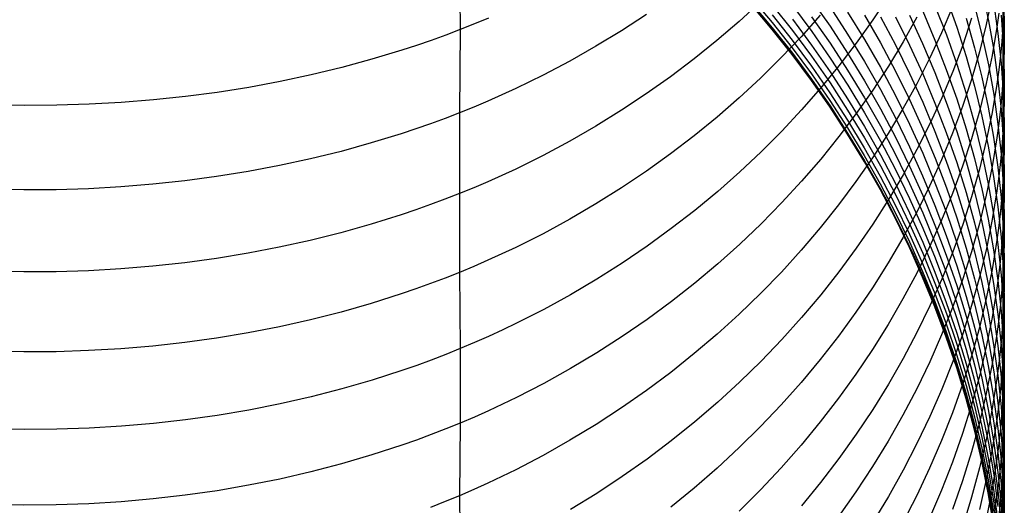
# Model space of a CAD drawing. Extents: x -383 to 1849, y -1185 to -529.
# Tile 301 of 656: x 250.37 to 265.31, y -1101.81 to -1094.43. Entities that reach past the tile are written whole.
import ezdxf

# ---------------------------------------------------------------- set-up
doc = ezdxf.new("R2010")
doc.units = 0
doc.layers.add('PREDEFINITO', color=7, linetype='CONTINUOUS')

msp = doc.modelspace()

# ---------------------------------------------------------------- linework, layer by layer
at = {"layer": 'PREDEFINITO'}
for p, q in [((257.042, -1093.301, 641.577), (257.053, -1094.586, 640.028)), ((265.286, -1093.689, 619.154), (265.286, -1094.546, 617.611)), ((261.471, -1094.102, 580.273), (261.787, -1094.477, 580.278)), ((262.385, -1094.134, 589.715), (262.665, -1094.535, 589.768)), ((263.55, -1094.081, 629.98), (263.313, -1094.439, 630.218)), ((264.43, -1094.107, 604.532), (264.587, -1094.55, 604.677)), ((264.971, -1094.004, 609.815), (265.067, -1094.45, 609.992)), ((265.124, -1094.086, 621.384), (265.036, -1094.507, 621.616)), ((265.292, -1094.03, 615.418), (265.307, -1094.471, 615.626)), ((261.61, -1094.164, 634.702), (261.285, -1094.462, 634.921)), ((261.472, -1094.185, 578.581), (261.788, -1094.559, 578.576)), ((261.788, -1094.582, 575.985), (261.472, -1094.208, 576.017)), ((261.788, -1094.213, 583.444), (262.093, -1094.597, 583.464)), ((262.094, -1094.222, 586.643), (262.386, -1094.615, 586.678)), ((262.665, -1094.246, 591.295), (262.932, -1094.654, 591.359)), ((264.257, -1094.223, 602.844), (264.43, -1094.663, 602.978)), ((264.524, -1094.242, 625.669), (264.358, -1094.636, 625.908)), ((264.858, -1094.221, 608.095), (264.97, -1094.668, 608.262)), ((265.148, -1094.201, 611.727), (265.213, -1094.647, 611.915)), ((257.484, -1094.411, 639.884), (257.27, -1094.5, 639.957)), ((259.878, -1094.357, 637.296), (259.501, -1094.603, 637.487)), ((261.552, -1094.296), (261.866, -1094.673)), ((261.866, -1094.673, 575.5), (261.552, -1094.296, 575.5)), ((261.552, -1094.296, 287.75), (261.866, -1094.673, 287.75)), ((261.787, -1094.361, 581.863), (262.091, -1094.747, 581.876)), ((262.093, -1094.429, 585.054), (262.385, -1094.823, 585.082)), ((262.514, -1094.367, 632.476), (262.225, -1094.693, 632.704)), ((262.385, -1094.391, 588.201), (262.665, -1094.792, 588.245)), ((262.932, -1094.319, 592.89), (263.187, -1094.734, 592.964)), ((263.188, -1094.366, 594.525), (263.43, -1094.787, 594.609)), ((263.428, -1094.391, 596.175), (263.656, -1094.817, 596.268)), ((263.656, -1094.391, 597.832), (263.87, -1094.822, 597.934)), ((263.984, -1094.397, 627.947), (263.775, -1094.772, 628.185)), ((263.869, -1094.364, 599.496), (264.069, -1094.799, 599.609)), ((264.071, -1094.308, 601.165), (264.257, -1094.747, 601.289)), ((264.813, -1094.414, 623.644), (264.678, -1094.821, 623.879)), ((264.728, -1094.412, 606.386), (264.856, -1094.86, 606.543)), ((265.224, -1094.335, 619.491), (265.195, -1094.549, 619.604)), ((265.26, -1094.368, 613.67), (265.292, -1094.812, 613.868)), ((265.297, -1094.328, 617.503), (265.286, -1094.546, 617.611)), ((257.27, -1094.5, 639.957), (257.053, -1094.586, 640.028)), ((261.285, -1094.462, 634.921), (260.949, -1094.751, 635.133)), ((261.787, -1094.477, 580.278), (262.091, -1094.863, 580.283)), ((261.788, -1094.559, 578.576), (262.093, -1094.944, 578.571)), ((262.092, -1094.965, 575.953), (261.788, -1094.582, 575.985)), ((262.665, -1094.535, 589.768), (262.932, -1094.944, 589.824)), ((263.313, -1094.439, 630.218), (263.062, -1094.79, 630.453)), ((264.587, -1094.55, 604.677), (264.73, -1094.996, 604.823)), ((265.036, -1094.507, 621.616), (264.932, -1094.925, 621.846)), ((265.067, -1094.45, 609.992), (265.148, -1094.899, 610.17)), ((265.195, -1094.549, 619.604), (265.124, -1094.977, 619.827)), ((265.286, -1094.546, 617.611), (265.269, -1094.764, 617.72)), ((265.286, -1094.546, 617.611), (265.286, -1095.353, 616.042)), ((265.307, -1094.471, 615.626), (265.308, -1094.692, 615.73)), ((256.835, -1094.669, 640.097), (256.614, -1094.749, 640.163)), ((257.053, -1094.586, 640.028), (256.835, -1094.669, 640.097)), ((257.053, -1094.586, 640.028), (257.042, -1095.848, 638.461)), ((259.501, -1094.603, 637.487), (259.113, -1094.839, 637.67)), ((261.866, -1094.673), (262.169, -1095.059)), ((262.169, -1095.059, 575.5), (261.866, -1094.673, 575.5)), ((261.866, -1094.673, 287.75), (262.169, -1095.059, 287.75)), ((262.225, -1094.693, 632.704), (261.923, -1095.011, 632.927)), ((262.093, -1094.597, 583.464), (262.385, -1094.991, 583.485)), ((262.386, -1094.615, 586.678), (262.666, -1095.018, 586.714)), ((262.932, -1094.654, 591.359), (263.186, -1095.071, 591.425)), ((263.187, -1094.734, 592.964), (263.428, -1095.156, 593.04)), ((264.358, -1094.636, 625.908), (264.176, -1095.026, 626.145)), ((264.43, -1094.663, 602.978), (264.587, -1095.109, 603.114)), ((264.97, -1094.668, 608.262), (265.067, -1095.118, 608.43)), ((265.213, -1094.647, 611.915), (265.261, -1095.095, 612.104)), ((265.308, -1094.692, 615.73), (265.305, -1094.912, 615.834)), ((256.392, -1094.825, 640.227), (256.168, -1094.899, 640.288)), ((256.614, -1094.749, 640.163), (256.392, -1094.825, 640.227)), ((259.113, -1094.839, 637.67), (258.717, -1095.064, 637.845)), ((260.949, -1094.751, 635.133), (260.602, -1095.031, 635.34)), ((262.091, -1094.747, 581.876), (262.383, -1095.142, 581.889)), ((262.091, -1094.863, 580.283), (262.383, -1095.258, 580.289)), ((262.385, -1094.823, 585.082), (262.665, -1095.226, 585.111)), ((262.665, -1094.792, 588.245), (262.932, -1095.202, 588.291)), ((263.062, -1094.79, 630.453), (262.798, -1095.135, 630.684)), ((263.43, -1094.787, 594.609), (263.658, -1095.215, 594.694)), ((263.775, -1094.772, 628.185), (263.551, -1095.141, 628.421)), ((263.656, -1094.817, 596.268), (263.87, -1095.25, 596.363)), ((263.87, -1094.822, 597.934), (264.071, -1095.258, 598.039)), ((264.069, -1094.799, 599.609), (264.256, -1095.239, 599.724)), ((264.257, -1094.747, 601.289), (264.429, -1095.19, 601.414)), ((264.678, -1094.821, 623.879), (264.527, -1095.224, 624.112)), ((264.856, -1094.86, 606.543), (264.968, -1095.31, 606.701)), ((265.269, -1094.764, 617.72), (265.249, -1094.981, 617.828)), ((265.292, -1094.812, 613.868), (265.307, -1095.257, 614.067)), ((256.168, -1094.899, 640.288), (255.715, -1095.036, 640.404)), ((260.602, -1095.031, 635.34), (260.245, -1095.301, 635.539)), ((261.923, -1095.011, 632.927), (261.61, -1095.321, 633.145)), ((262.385, -1095.358, 575.92), (262.092, -1094.965, 575.953)), ((262.093, -1094.944, 578.571), (262.385, -1095.339, 578.566)), ((262.385, -1094.991, 583.485), (262.665, -1095.395, 583.506)), ((262.666, -1095.018, 586.714), (262.933, -1095.429, 586.752)), ((262.932, -1094.944, 589.824), (263.186, -1095.361, 589.88)), ((264.176, -1095.026, 626.145), (263.98, -1095.411, 626.379)), ((264.73, -1094.996, 604.823), (264.857, -1095.446, 604.971)), ((264.932, -1094.925, 621.846), (264.812, -1095.341, 622.075)), ((265.124, -1094.977, 619.827), (265.036, -1095.402, 620.05)), ((265.148, -1094.899, 610.17), (265.213, -1095.349, 610.349)), ((265.249, -1094.981, 617.828), (265.224, -1095.198, 617.936)), ((265.305, -1094.912, 615.834), (265.298, -1095.133, 615.938)), ((255.256, -1095.161, 640.51), (254.791, -1095.274, 640.607)), ((255.715, -1095.036, 640.404), (255.256, -1095.161, 640.51)), ((258.717, -1095.064, 637.845), (258.311, -1095.278, 638.012)), ((262.169, -1095.059), (262.459, -1095.456)), ((262.459, -1095.456, 575.5), (262.169, -1095.059, 575.5)), ((262.169, -1095.059, 287.75), (262.459, -1095.456, 287.75)), ((262.383, -1095.142, 581.889), (262.663, -1095.546, 581.904)), ((262.798, -1095.135, 630.684), (262.522, -1095.473, 630.91)), ((263.186, -1095.071, 591.425), (263.428, -1095.495, 591.492)), ((263.551, -1095.141, 628.421), (263.314, -1095.503, 628.652)), ((263.428, -1095.156, 593.04), (263.656, -1095.585, 593.117)), ((264.587, -1095.109, 603.114), (264.73, -1095.558, 603.251)), ((265.067, -1095.118, 608.43), (265.148, -1095.57, 608.599)), ((265.261, -1095.095, 612.104), (265.293, -1095.544, 612.294)), ((265.298, -1095.133, 615.938), (265.286, -1095.353, 616.042)), ((254.791, -1095.274, 640.607), (254.32, -1095.374, 640.695)), ((258.311, -1095.278, 638.012), (257.896, -1095.48, 638.17)), ((260.245, -1095.301, 635.539), (259.877, -1095.561, 635.732)), ((261.61, -1095.321, 633.145), (261.286, -1095.623, 633.357)), ((262.383, -1095.258, 580.289), (262.663, -1095.662, 580.296)), ((262.665, -1095.226, 585.111), (262.932, -1095.638, 585.14)), ((262.932, -1095.202, 588.291), (263.187, -1095.621, 588.339)), ((263.658, -1095.215, 594.694), (263.872, -1095.649, 594.78)), ((263.87, -1095.25, 596.363), (264.071, -1095.689, 596.459)), ((264.071, -1095.258, 598.039), (264.257, -1095.701, 598.145)), ((264.256, -1095.239, 599.724), (264.428, -1095.685, 599.84)), ((264.527, -1095.224, 624.112), (264.361, -1095.623, 624.343)), ((264.429, -1095.19, 601.414), (264.587, -1095.638, 601.541)), ((264.968, -1095.31, 606.701), (265.065, -1095.764, 606.861)), ((265.224, -1095.198, 617.936), (265.195, -1095.414, 618.044)), ((265.307, -1095.257, 614.067), (265.308, -1095.48, 614.167)), ((253.846, -1095.463, 640.773), (253.367, -1095.538, 640.842)), ((254.32, -1095.374, 640.695), (253.846, -1095.463, 640.773)), ((257.896, -1095.48, 638.17), (257.686, -1095.577, 638.246)), ((262.522, -1095.473, 630.91), (262.233, -1095.804, 631.131)), ((262.385, -1095.339, 578.566), (262.665, -1095.743, 578.561)), ((262.665, -1095.761, 575.887), (262.385, -1095.358, 575.92)), ((262.459, -1095.456), (262.737, -1095.861)), ((262.737, -1095.861, 575.5), (262.459, -1095.456, 575.5)), ((262.459, -1095.456, 287.75), (262.737, -1095.861, 287.75)), ((262.665, -1095.395, 583.506), (262.932, -1095.807, 583.528)), ((262.933, -1095.429, 586.752), (263.188, -1095.848, 586.79)), ((263.186, -1095.361, 589.88), (263.428, -1095.786, 589.938)), ((263.98, -1095.411, 626.379), (263.77, -1095.791, 626.61)), ((264.812, -1095.341, 622.075), (264.676, -1095.752, 622.302)), ((264.857, -1095.446, 604.971), (264.97, -1095.9, 605.12)), ((265.036, -1095.402, 620.05), (264.932, -1095.825, 620.272)), ((265.195, -1095.414, 618.044), (265.124, -1095.846, 618.259)), ((265.213, -1095.349, 610.349), (265.261, -1095.8, 610.529)), ((265.286, -1095.353, 616.042), (265.27, -1095.572, 616.145)), ((265.286, -1095.353, 616.042), (265.286, -1096.147, 614.465)), ((265.308, -1095.48, 614.167), (265.305, -1095.702, 614.266)), ((252.884, -1095.602, 640.901), (252.399, -1095.653, 640.951)), ((253.367, -1095.538, 640.842), (252.884, -1095.602, 640.901)), ((257.686, -1095.577, 638.246), (257.474, -1095.671, 638.32)), ((259.877, -1095.561, 635.732), (259.499, -1095.811, 635.918)), ((261.286, -1095.623, 633.357), (260.95, -1095.916, 633.563)), ((262.663, -1095.546, 581.904), (262.93, -1095.959, 581.919)), ((263.314, -1095.503, 628.652), (263.063, -1095.86, 628.88)), ((263.187, -1095.621, 588.339), (263.428, -1096.047, 588.387)), ((263.428, -1095.495, 591.492), (263.656, -1095.926, 591.56)), ((263.656, -1095.585, 593.117), (263.87, -1096.021, 593.196)), ((264.361, -1095.623, 624.343), (264.18, -1096.017, 624.572)), ((264.73, -1095.558, 603.251), (264.857, -1096.011, 603.39)), ((265.148, -1095.57, 608.599), (265.213, -1096.023, 608.77)), ((265.27, -1095.572, 616.145), (265.249, -1095.792, 616.249)), ((265.293, -1095.544, 612.294), (265.308, -1095.993, 612.484)), ((250.439, -1095.737, 641.058), (249.947, -1095.728, 641.061)), ((250.931, -1095.734, 641.045), (250.439, -1095.737, 641.058)), ((251.422, -1095.72, 641.023), (250.931, -1095.734, 641.045)), ((251.911, -1095.692, 640.992), (251.422, -1095.72, 641.023)), ((252.399, -1095.653, 640.951), (251.911, -1095.692, 640.992)), ((257.259, -1095.761, 638.392), (257.042, -1095.848, 638.461)), ((257.474, -1095.671, 638.32), (257.259, -1095.761, 638.392)), ((262.663, -1095.662, 580.296), (262.93, -1096.076, 580.302)), ((262.665, -1095.743, 578.561), (262.932, -1096.156, 578.557)), ((262.932, -1096.172, 575.853), (262.665, -1095.761, 575.887)), ((262.932, -1095.638, 585.14), (263.187, -1096.059, 585.17)), ((263.872, -1095.649, 594.78), (264.072, -1096.09, 594.869)), ((264.071, -1095.689, 596.459), (264.257, -1096.134, 596.557)), ((264.257, -1095.701, 598.145), (264.429, -1096.149, 598.253)), ((264.428, -1095.685, 599.84), (264.586, -1096.135, 599.958)), ((264.676, -1095.752, 622.302), (264.524, -1096.16, 622.528)), ((264.587, -1095.638, 601.541), (264.73, -1096.09, 601.669)), ((265.065, -1095.764, 606.861), (265.146, -1096.219, 607.021)), ((265.305, -1095.702, 614.266), (265.297, -1095.925, 614.366)), ((257.042, -1095.848, 638.461), (256.824, -1095.933, 638.528)), ((257.042, -1095.848, 638.461), (257.041, -1097.075, 636.867)), ((259.499, -1095.811, 635.918), (259.112, -1096.051, 636.096)), ((260.95, -1095.916, 633.563), (260.603, -1096.199, 633.764)), ((262.233, -1095.804, 631.131), (261.932, -1096.126, 631.348)), ((262.737, -1095.861), (263.002, -1096.275)), ((263.002, -1096.275, 575.5), (262.737, -1095.861, 575.5)), ((262.737, -1095.861, 287.75), (263.002, -1096.275, 287.75)), ((263.063, -1095.86, 628.88), (262.799, -1096.209, 629.104)), ((262.932, -1095.807, 583.528), (263.187, -1096.227, 583.551)), ((263.188, -1095.848, 586.79), (263.429, -1096.275, 586.83)), ((263.428, -1095.786, 589.938), (263.656, -1096.218, 589.997)), ((263.77, -1095.791, 626.61), (263.546, -1096.165, 626.838)), ((263.656, -1095.926, 591.56), (263.87, -1096.364, 591.631)), ((264.932, -1095.825, 620.272), (264.812, -1096.244, 620.493)), ((264.97, -1095.9, 605.12), (265.066, -1096.356, 605.27)), ((265.124, -1095.846, 618.259), (265.036, -1096.275, 618.473)), ((265.249, -1095.792, 616.249), (265.224, -1096.011, 616.353)), ((265.261, -1095.8, 610.529), (265.293, -1096.253, 610.71)), ((265.297, -1095.925, 614.366), (265.286, -1096.147, 614.465)), ((256.603, -1096.014, 638.593), (256.381, -1096.092, 638.655)), ((256.824, -1095.933, 638.528), (256.603, -1096.014, 638.593)), ((259.112, -1096.051, 636.096), (258.715, -1096.279, 636.267)), ((262.93, -1095.959, 581.919), (263.185, -1096.38, 581.934)), ((262.93, -1096.076, 580.302), (263.185, -1096.497, 580.31)), ((263.187, -1096.059, 585.17), (263.428, -1096.487, 585.202)), ((263.428, -1096.047, 588.387), (263.656, -1096.48, 588.436)), ((263.87, -1096.021, 593.196), (264.071, -1096.463, 593.276)), ((264.18, -1096.017, 624.572), (263.984, -1096.406, 624.798)), ((264.857, -1096.011, 603.39), (264.97, -1096.467, 603.53)), ((265.224, -1096.011, 616.353), (265.195, -1096.23, 616.457)), ((265.213, -1096.023, 608.77), (265.261, -1096.478, 608.941)), ((265.308, -1095.993, 612.484), (265.309, -1096.217, 612.579)), ((256.157, -1096.166, 638.715), (255.704, -1096.306, 638.828)), ((256.381, -1096.092, 638.655), (256.157, -1096.166, 638.715)), ((260.603, -1096.199, 633.764), (260.246, -1096.473, 633.957)), ((261.932, -1096.126, 631.348), (261.619, -1096.44, 631.559)), ((262.799, -1096.209, 629.104), (262.523, -1096.552, 629.323)), ((262.932, -1096.156, 578.557), (263.187, -1096.577, 578.553)), ((263.186, -1096.592, 575.819), (262.932, -1096.172, 575.853)), ((263.187, -1096.227, 583.551), (263.428, -1096.655, 583.575)), ((263.546, -1096.165, 626.838), (263.308, -1096.533, 627.063)), ((263.656, -1096.218, 589.997), (263.87, -1096.657, 590.057)), ((264.072, -1096.09, 594.869), (264.259, -1096.536, 594.958)), ((264.257, -1096.134, 596.557), (264.429, -1096.583, 596.657)), ((264.524, -1096.16, 622.528), (264.358, -1096.564, 622.751)), ((264.429, -1096.149, 598.253), (264.587, -1096.601, 598.363)), ((264.586, -1096.135, 599.958), (264.728, -1096.59, 600.077)), ((264.73, -1096.09, 601.669), (264.857, -1096.545, 601.799)), ((265.146, -1096.219, 607.021), (265.211, -1096.676, 607.182)), ((265.286, -1096.147, 614.465), (265.269, -1096.368, 614.565)), ((265.286, -1096.147, 614.465), (265.286, -1096.89, 612.864)), ((265.309, -1096.217, 612.579), (265.306, -1096.442, 612.674)), ((255.704, -1096.306, 638.828), (255.245, -1096.434, 638.932)), ((258.715, -1096.279, 636.267), (258.31, -1096.496, 636.429)), ((263.002, -1096.275), (263.254, -1096.697)), ((263.254, -1096.697, 575.5), (263.002, -1096.275, 575.5)), ((263.002, -1096.275, 287.75), (263.254, -1096.697, 287.75)), ((263.429, -1096.275, 586.83), (263.657, -1096.709, 586.87)), ((263.87, -1096.364, 591.631), (264.07, -1096.808, 591.702)), ((264.812, -1096.244, 620.493), (264.676, -1096.661, 620.712)), ((265.036, -1096.275, 618.473), (264.933, -1096.702, 618.686)), ((265.066, -1096.356, 605.27), (265.147, -1096.814, 605.421)), ((265.195, -1096.23, 616.457), (265.124, -1096.666, 616.663)), ((265.269, -1096.368, 614.565), (265.249, -1096.59, 614.664)), ((265.293, -1096.253, 610.71), (265.308, -1096.705, 610.891)), ((255.245, -1096.434, 638.932), (254.78, -1096.548, 639.027)), ((258.31, -1096.496, 636.429), (257.895, -1096.702, 636.584)), ((260.246, -1096.473, 633.957), (259.878, -1096.737, 634.145)), ((261.619, -1096.44, 631.559), (261.295, -1096.746, 631.765)), ((263.185, -1096.38, 581.934), (263.426, -1096.809, 581.95)), ((263.185, -1096.497, 580.31), (263.426, -1096.927, 580.317)), ((263.428, -1096.487, 585.202), (263.656, -1096.923, 585.234)), ((263.656, -1096.48, 588.436), (263.87, -1096.92, 588.487)), ((263.984, -1096.406, 624.798), (263.774, -1096.79, 625.022)), ((264.071, -1096.463, 593.276), (264.257, -1096.911, 593.357)), ((264.97, -1096.467, 603.53), (265.066, -1096.926, 603.671)), ((265.261, -1096.478, 608.941), (265.293, -1096.934, 609.113)), ((265.306, -1096.442, 612.674), (265.298, -1096.666, 612.769)), ((254.31, -1096.65, 639.113), (253.836, -1096.74, 639.189)), ((254.78, -1096.548, 639.027), (254.31, -1096.65, 639.113)), ((262.523, -1096.552, 629.323), (262.234, -1096.886, 629.538)), ((263.308, -1096.533, 627.063), (263.057, -1096.894, 627.284)), ((263.428, -1097.019, 575.785), (263.186, -1096.592, 575.819)), ((263.187, -1096.577, 578.553), (263.428, -1097.005, 578.549)), ((263.428, -1096.655, 583.575), (263.656, -1097.091, 583.599)), ((263.87, -1096.657, 590.057), (264.071, -1097.102, 590.119)), ((264.358, -1096.564, 622.751), (264.176, -1096.963, 622.972)), ((264.259, -1096.536, 594.958), (264.431, -1096.988, 595.05)), ((264.429, -1096.583, 596.657), (264.587, -1097.038, 596.757)), ((264.676, -1096.661, 620.712), (264.524, -1097.073, 620.929)), ((264.587, -1096.601, 598.363), (264.73, -1097.058, 598.473)), ((264.728, -1096.59, 600.077), (264.856, -1097.048, 600.198)), ((264.857, -1096.545, 601.799), (264.97, -1097.004, 601.93)), ((265.124, -1096.666, 616.663), (265.036, -1097.099, 616.869)), ((265.211, -1096.676, 607.182), (265.259, -1097.134, 607.344)), ((265.249, -1096.59, 614.664), (265.224, -1096.811, 614.764)), ((265.298, -1096.666, 612.769), (265.286, -1096.89, 612.864)), ((253.357, -1096.817, 639.256), (252.875, -1096.882, 639.314)), ((253.836, -1096.74, 639.189), (253.357, -1096.817, 639.256)), ((257.685, -1096.8, 636.658), (257.472, -1096.895, 636.73)), ((257.895, -1096.702, 636.584), (257.685, -1096.8, 636.658)), ((259.878, -1096.737, 634.145), (259.5, -1096.99, 634.325)), ((261.295, -1096.746, 631.765), (260.96, -1097.042, 631.966)), ((263.254, -1096.697), (263.494, -1097.126)), ((263.494, -1097.126, 575.5), (263.254, -1096.697, 575.5)), ((263.254, -1096.697, 287.75), (263.494, -1097.126, 287.75)), ((263.426, -1096.809, 581.95), (263.654, -1097.246, 581.967)), ((263.774, -1096.79, 625.022), (263.551, -1097.167, 625.242)), ((263.657, -1096.709, 586.87), (263.872, -1097.15, 586.912)), ((264.07, -1096.808, 591.702), (264.257, -1097.258, 591.774)), ((264.933, -1096.702, 618.686), (264.813, -1097.125, 618.898)), ((265.147, -1096.814, 605.421), (265.212, -1097.274, 605.574)), ((265.224, -1096.811, 614.764), (265.195, -1097.031, 614.863)), ((265.308, -1096.705, 610.891), (265.309, -1096.931, 610.982)), ((251.903, -1096.974, 639.403), (251.413, -1097.001, 639.434)), ((252.39, -1096.934, 639.363), (251.903, -1096.974, 639.403)), ((252.875, -1096.882, 639.314), (252.39, -1096.934, 639.363)), ((257.472, -1096.895, 636.73), (257.258, -1096.987, 636.8)), ((262.234, -1096.886, 629.538), (261.933, -1097.213, 629.748)), ((263.057, -1096.894, 627.284), (262.793, -1097.248, 627.501)), ((263.426, -1096.927, 580.317), (263.654, -1097.363, 580.326)), ((263.656, -1096.923, 585.234), (263.87, -1097.365, 585.266)), ((263.87, -1096.92, 588.487), (264.071, -1097.366, 588.539)), ((264.176, -1096.963, 622.972), (263.98, -1097.357, 623.191)), ((264.257, -1096.911, 593.357), (264.43, -1097.364, 593.44)), ((265.066, -1096.926, 603.671), (265.147, -1097.387, 603.813)), ((265.286, -1096.89, 612.864), (265.27, -1097.113, 612.959)), ((265.286, -1096.89, 612.864), (265.286, -1098.301, 609.63)), ((265.293, -1096.934, 609.113), (265.308, -1097.39, 609.285)), ((265.309, -1096.931, 610.982), (265.306, -1097.158, 611.072)), ((250.431, -1097.019, 639.468), (249.94, -1097.01, 639.471)), ((250.923, -1097.017, 639.455), (250.431, -1097.019, 639.468)), ((251.413, -1097.001, 639.434), (250.923, -1097.017, 639.455)), ((257.041, -1097.075, 636.867), (256.822, -1097.161, 636.932)), ((257.258, -1096.987, 636.8), (257.041, -1097.075, 636.867)), ((257.041, -1097.075, 636.867), (257.042, -1098.271, 635.248)), ((259.5, -1096.99, 634.325), (259.113, -1097.233, 634.498)), ((260.96, -1097.042, 631.966), (260.613, -1097.33, 632.16)), ((263.428, -1097.005, 578.549), (263.656, -1097.442, 578.545)), ((263.656, -1097.454, 575.75), (263.428, -1097.019, 575.785)), ((263.656, -1097.091, 583.599), (263.87, -1097.533, 583.624)), ((264.071, -1097.102, 590.119), (264.257, -1097.553, 590.181)), ((264.524, -1097.073, 620.929), (264.358, -1097.481, 621.145)), ((264.431, -1096.988, 595.05), (264.588, -1097.444, 595.142)), ((264.587, -1097.038, 596.757), (264.73, -1097.497, 596.859)), ((264.73, -1097.058, 598.473), (264.857, -1097.518, 598.585)), ((264.856, -1097.048, 600.198), (264.969, -1097.509, 600.32)), ((265.036, -1097.099, 616.869), (264.932, -1097.53, 617.074)), ((264.97, -1097.004, 601.93), (265.066, -1097.466, 602.062)), ((265.195, -1097.031, 614.863), (265.124, -1097.471, 615.061)), ((265.27, -1097.113, 612.959), (265.249, -1097.337, 613.055)), ((256.602, -1097.243, 636.995), (256.38, -1097.322, 637.056)), ((256.822, -1097.161, 636.932), (256.602, -1097.243, 636.995)), ((259.113, -1097.233, 634.498), (258.716, -1097.464, 634.664)), ((261.933, -1097.213, 629.748), (261.621, -1097.532, 629.954)), ((262.793, -1097.248, 627.501), (262.516, -1097.596, 627.714)), ((263.551, -1097.167, 625.242), (263.313, -1097.539, 625.459)), ((263.494, -1097.126), (263.719, -1097.563)), ((263.719, -1097.563, 575.5), (263.494, -1097.126, 575.5)), ((263.494, -1097.126, 287.75), (263.719, -1097.563, 287.75)), ((263.654, -1097.246, 581.967), (263.868, -1097.689, 581.984)), ((263.872, -1097.15, 586.912), (264.072, -1097.598, 586.954)), ((264.257, -1097.258, 591.774), (264.429, -1097.713, 591.848)), ((264.813, -1097.125, 618.898), (264.677, -1097.545, 619.109)), ((265.259, -1097.134, 607.344), (265.291, -1097.593, 607.507)), ((265.306, -1097.158, 611.072), (265.298, -1097.384, 611.163)), ((256.156, -1097.398, 637.115), (255.703, -1097.54, 637.225)), ((256.38, -1097.322, 637.056), (256.156, -1097.398, 637.115)), ((260.613, -1097.33, 632.16), (260.256, -1097.607, 632.349)), ((263.654, -1097.363, 580.326), (263.868, -1097.807, 580.334)), ((263.98, -1097.357, 623.191), (263.77, -1097.746, 623.407)), ((263.87, -1097.365, 585.266), (264.071, -1097.813, 585.3)), ((264.071, -1097.366, 588.539), (264.257, -1097.818, 588.591)), ((264.43, -1097.364, 593.44), (264.587, -1097.822, 593.524)), ((265.147, -1097.387, 603.813), (265.212, -1097.85, 603.956)), ((265.212, -1097.274, 605.574), (265.26, -1097.735, 605.727)), ((265.249, -1097.337, 613.055), (265.224, -1097.56, 613.15)), ((265.298, -1097.384, 611.163), (265.286, -1097.609, 611.254)), ((265.308, -1097.39, 609.285), (265.309, -1097.618, 609.371)), ((255.703, -1097.54, 637.225), (255.244, -1097.669, 637.326)), ((258.716, -1097.464, 634.664), (258.311, -1097.684, 634.822)), ((261.621, -1097.532, 629.954), (261.296, -1097.841, 630.154)), ((263.313, -1097.539, 625.459), (263.063, -1097.904, 625.673)), ((263.656, -1097.442, 578.545), (263.87, -1097.885, 578.541)), ((263.87, -1097.896, 575.715), (263.656, -1097.454, 575.75)), ((263.719, -1097.563), (263.931, -1098.006)), ((263.931, -1098.006, 575.5), (263.719, -1097.563, 575.5)), ((263.719, -1097.563, 287.75), (263.931, -1098.006, 287.75)), ((263.87, -1097.533, 583.624), (264.071, -1097.982, 583.65)), ((264.358, -1097.481, 621.145), (264.176, -1097.884, 621.358)), ((264.257, -1097.553, 590.181), (264.429, -1098.009, 590.245)), ((264.677, -1097.545, 619.109), (264.526, -1097.961, 619.318)), ((264.588, -1097.444, 595.142), (264.731, -1097.904, 595.235)), ((264.73, -1097.497, 596.859), (264.857, -1097.959, 596.962)), ((264.932, -1097.53, 617.074), (264.812, -1097.958, 617.278)), ((264.857, -1097.518, 598.585), (264.97, -1097.982, 598.698)), ((264.969, -1097.509, 600.32), (265.065, -1097.973, 600.443)), ((265.124, -1097.471, 615.061), (265.037, -1097.908, 615.258)), ((265.066, -1097.466, 602.062), (265.147, -1097.93, 602.195)), ((265.224, -1097.56, 613.15), (265.195, -1097.783, 613.244)), ((255.244, -1097.669, 637.326), (254.779, -1097.786, 637.419)), ((258.311, -1097.684, 634.822), (257.896, -1097.892, 634.972)), ((260.256, -1097.607, 632.349), (259.889, -1097.874, 632.531)), ((262.516, -1097.596, 627.714), (262.227, -1097.935, 627.923)), ((263.868, -1097.689, 581.984), (264.069, -1098.138, 582.002)), ((264.072, -1097.598, 586.954), (264.259, -1098.051, 586.997)), ((264.429, -1097.713, 591.848), (264.586, -1098.173, 591.923)), ((265.286, -1097.609, 611.254), (265.27, -1097.835, 611.345)), ((265.291, -1097.593, 607.507), (265.306, -1098.053, 607.67)), ((265.309, -1097.618, 609.371), (265.306, -1097.846, 609.457)), ((254.779, -1097.786, 637.419), (254.309, -1097.89, 637.502)), ((261.296, -1097.841, 630.154), (260.961, -1098.142, 630.348)), ((263.77, -1097.746, 623.407), (263.546, -1098.128, 623.62)), ((263.868, -1097.807, 580.334), (264.069, -1098.257, 580.343)), ((264.071, -1097.813, 585.3), (264.257, -1098.268, 585.334)), ((264.257, -1097.818, 588.591), (264.43, -1098.276, 588.644)), ((264.587, -1097.822, 593.524), (264.73, -1098.284, 593.609)), ((265.195, -1097.783, 613.244), (265.124, -1098.226, 613.434)), ((265.212, -1097.85, 603.956), (265.261, -1098.314, 604.1)), ((265.27, -1097.835, 611.345), (265.249, -1098.06, 611.435)), ((265.26, -1097.735, 605.727), (265.292, -1098.197, 605.88)), ((265.306, -1097.846, 609.457), (265.298, -1098.074, 609.543)), ((253.834, -1097.981, 637.577), (253.356, -1098.059, 637.643)), ((254.309, -1097.89, 637.502), (253.834, -1097.981, 637.577)), ((257.686, -1097.992, 635.044), (257.473, -1098.088, 635.114)), ((257.896, -1097.892, 634.972), (257.686, -1097.992, 635.044)), ((259.889, -1097.874, 632.531), (259.512, -1098.131, 632.706)), ((262.227, -1097.935, 627.923), (261.926, -1098.267, 628.127)), ((263.063, -1097.904, 625.673), (262.799, -1098.262, 625.882)), ((263.87, -1097.885, 578.541), (264.071, -1098.334, 578.538)), ((264.07, -1098.344, 575.68), (263.87, -1097.896, 575.715)), ((263.931, -1098.006), (264.129, -1098.456)), ((264.129, -1098.456, 575.5), (263.931, -1098.006, 575.5)), ((263.931, -1098.006, 287.75), (264.129, -1098.456, 287.75)), ((264.176, -1097.884, 621.358), (263.98, -1098.283, 621.569)), ((264.071, -1097.982, 583.65), (264.257, -1098.436, 583.676)), ((264.526, -1097.961, 619.318), (264.36, -1098.373, 619.525)), ((264.429, -1098.009, 590.245), (264.587, -1098.47, 590.309)), ((264.812, -1097.958, 617.278), (264.676, -1098.383, 617.481)), ((264.731, -1097.904, 595.235), (264.859, -1098.369, 595.33)), ((264.857, -1097.959, 596.962), (264.969, -1098.425, 597.066)), ((265.037, -1097.908, 615.258), (264.933, -1098.343, 615.455)), ((264.97, -1097.982, 598.698), (265.066, -1098.448, 598.811)), ((265.065, -1097.973, 600.443), (265.146, -1098.439, 600.566)), ((265.147, -1097.93, 602.195), (265.212, -1098.395, 602.329)), ((252.874, -1098.125, 637.699), (252.389, -1098.178, 637.747)), ((253.356, -1098.059, 637.643), (252.874, -1098.125, 637.699)), ((257.473, -1098.088, 635.114), (257.259, -1098.181, 635.182)), ((259.512, -1098.131, 632.706), (259.125, -1098.377, 632.874)), ((260.961, -1098.142, 630.348), (260.614, -1098.433, 630.537)), ((263.546, -1098.128, 623.62), (263.308, -1098.505, 623.83)), ((264.069, -1098.138, 582.002), (264.255, -1098.594, 582.02)), ((264.259, -1098.051, 586.997), (264.431, -1098.51, 587.041)), ((265.249, -1098.06, 611.435), (265.224, -1098.285, 611.526)), ((265.298, -1098.074, 609.543), (265.286, -1098.301, 609.63)), ((265.306, -1098.053, 607.67), (265.308, -1098.282, 607.752)), ((250.431, -1098.265, 637.849), (249.939, -1098.256, 637.853)), ((250.922, -1098.262, 637.837), (250.431, -1098.265, 637.849)), ((251.412, -1098.247, 637.816), (250.922, -1098.262, 637.837)), ((251.902, -1098.219, 637.786), (251.412, -1098.247, 637.816)), ((252.389, -1098.178, 637.747), (251.902, -1098.219, 637.786)), ((257.042, -1098.271, 635.248), (256.824, -1098.358, 635.311)), ((257.259, -1098.181, 635.182), (257.042, -1098.271, 635.248)), ((257.042, -1098.271, 635.248), (257.054, -1099.429, 633.603)), ((261.926, -1098.267, 628.127), (261.613, -1098.589, 628.327)), ((262.799, -1098.262, 625.882), (262.523, -1098.613, 626.088)), ((263.98, -1098.283, 621.569), (263.77, -1098.675, 621.778)), ((264.069, -1098.257, 580.343), (264.255, -1098.712, 580.352)), ((264.257, -1098.268, 585.334), (264.429, -1098.728, 585.369)), ((264.43, -1098.276, 588.644), (264.587, -1098.738, 588.699)), ((264.586, -1098.173, 591.923), (264.729, -1098.637, 591.998)), ((264.73, -1098.284, 593.609), (264.857, -1098.75, 593.695)), ((265.124, -1098.226, 613.434), (265.036, -1098.668, 613.623)), ((265.224, -1098.285, 611.526), (265.195, -1098.51, 611.616)), ((265.261, -1098.314, 604.1), (265.292, -1098.779, 604.244)), ((265.286, -1098.301, 609.63), (265.27, -1098.529, 609.716)), ((265.286, -1098.301, 609.63), (265.286, -1098.97, 607.997)), ((265.292, -1098.197, 605.88), (265.307, -1098.66, 606.034)), ((265.308, -1098.282, 607.752), (265.305, -1098.512, 607.833)), ((256.603, -1098.441, 635.373), (256.381, -1098.521, 635.432)), ((256.824, -1098.358, 635.311), (256.603, -1098.441, 635.373)), ((259.125, -1098.377, 632.874), (258.728, -1098.611, 633.035)), ((260.614, -1098.433, 630.537), (260.257, -1098.714, 630.72)), ((264.257, -1098.797, 575.645), (264.07, -1098.344, 575.68)), ((264.071, -1098.334, 578.538), (264.257, -1098.789, 578.535)), ((264.129, -1098.456), (264.313, -1098.911)), ((264.313, -1098.911, 575.5), (264.129, -1098.456, 575.5)), ((264.129, -1098.456, 287.75), (264.313, -1098.911, 287.75)), ((264.36, -1098.373, 619.525), (264.179, -1098.78, 619.73)), ((264.257, -1098.436, 583.676), (264.43, -1098.896, 583.703)), ((264.676, -1098.383, 617.481), (264.524, -1098.803, 617.682)), ((264.933, -1098.343, 615.455), (264.813, -1098.775, 615.65)), ((264.859, -1098.369, 595.33), (264.971, -1098.836, 595.425)), ((264.969, -1098.425, 597.066), (265.066, -1098.893, 597.171)), ((265.066, -1098.448, 598.811), (265.147, -1098.917, 598.926)), ((265.146, -1098.439, 600.566), (265.211, -1098.908, 600.691)), ((265.212, -1098.395, 602.329), (265.26, -1098.862, 602.463)), ((256.157, -1098.598, 635.489), (255.704, -1098.742, 635.596)), ((256.381, -1098.521, 635.432), (256.157, -1098.598, 635.489)), ((258.728, -1098.611, 633.035), (258.323, -1098.834, 633.189)), ((261.613, -1098.589, 628.327), (261.288, -1098.904, 628.521)), ((262.523, -1098.613, 626.088), (262.234, -1098.956, 626.29)), ((263.308, -1098.505, 623.83), (263.057, -1098.875, 624.037)), ((264.255, -1098.594, 582.02), (264.427, -1099.054, 582.039)), ((264.431, -1098.51, 587.041), (264.588, -1098.973, 587.086)), ((264.587, -1098.47, 590.309), (264.73, -1098.936, 590.375)), ((265.195, -1098.51, 611.616), (265.123, -1098.957, 611.797)), ((265.27, -1098.529, 609.716), (265.249, -1098.756, 609.802)), ((265.305, -1098.512, 607.833), (265.297, -1098.741, 607.915)), ((255.704, -1098.742, 635.596), (255.245, -1098.874, 635.695)), ((260.257, -1098.714, 630.72), (259.89, -1098.985, 630.896)), ((263.77, -1098.675, 621.778), (263.546, -1099.062, 621.983)), ((264.255, -1098.712, 580.352), (264.427, -1099.173, 580.362)), ((264.429, -1098.728, 585.369), (264.587, -1099.192, 585.405)), ((264.587, -1098.738, 588.699), (264.73, -1099.205, 588.754)), ((264.729, -1098.637, 591.998), (264.857, -1099.105, 592.075)), ((264.857, -1098.75, 593.695), (264.97, -1099.219, 593.781)), ((265.036, -1098.668, 613.623), (264.932, -1099.107, 613.811)), ((265.249, -1098.756, 609.802), (265.224, -1098.982, 609.888)), ((265.297, -1098.741, 607.915), (265.286, -1098.97, 607.997)), ((265.307, -1098.66, 606.034), (265.308, -1098.891, 606.111)), ((255.245, -1098.874, 635.695), (254.78, -1098.992, 635.785)), ((258.323, -1098.834, 633.189), (257.908, -1099.045, 633.335)), ((261.288, -1098.904, 628.521), (260.952, -1099.208, 628.71)), ((263.057, -1098.875, 624.037), (262.793, -1099.238, 624.24)), ((264.179, -1098.78, 619.73), (263.983, -1099.182, 619.933)), ((264.257, -1098.789, 578.535), (264.429, -1099.25, 578.532)), ((264.429, -1099.257, 575.61), (264.257, -1098.797, 575.645)), ((264.313, -1098.911), (264.482, -1099.372)), ((264.482, -1099.372, 575.5), (264.313, -1098.911, 575.5)), ((264.313, -1098.911, 287.75), (264.482, -1099.372, 287.75)), ((264.524, -1098.803, 617.682), (264.358, -1099.219, 617.881)), ((264.43, -1098.896, 583.703), (264.587, -1099.361, 583.73)), ((264.813, -1098.775, 615.65), (264.677, -1099.202, 615.844)), ((264.971, -1098.836, 595.425), (265.067, -1099.306, 595.521)), ((265.066, -1098.893, 597.171), (265.147, -1099.364, 597.277)), ((265.211, -1098.908, 600.691), (265.26, -1099.377, 600.816)), ((265.26, -1098.862, 602.463), (265.292, -1099.33, 602.598)), ((265.292, -1098.779, 604.244), (265.307, -1099.245, 604.388)), ((265.308, -1098.891, 606.111), (265.305, -1099.122, 606.188)), ((254.78, -1098.992, 635.785), (254.31, -1099.097, 635.866)), ((257.908, -1099.045, 633.335), (257.698, -1099.146, 633.405)), ((259.89, -1098.985, 630.896), (259.512, -1099.245, 631.066)), ((262.234, -1098.956, 626.29), (261.933, -1099.291, 626.487)), ((263.546, -1099.062, 621.983), (263.308, -1099.443, 622.186)), ((264.427, -1099.054, 582.039), (264.585, -1099.52, 582.058)), ((264.588, -1098.973, 587.086), (264.731, -1099.441, 587.131)), ((264.73, -1098.936, 590.375), (264.857, -1099.405, 590.441)), ((265.123, -1098.957, 611.797), (265.035, -1099.402, 611.977)), ((265.147, -1098.917, 598.926), (265.212, -1099.388, 599.041)), ((265.224, -1098.982, 609.888), (265.195, -1099.209, 609.974)), ((265.286, -1098.97, 607.997), (265.269, -1099.199, 608.078)), ((265.286, -1098.97, 607.997), (265.286, -1099.584, 606.342)), ((253.836, -1099.19, 635.939), (253.357, -1099.269, 636.003)), ((254.31, -1099.097, 635.866), (253.836, -1099.19, 635.939)), ((257.698, -1099.146, 633.405), (257.485, -1099.243, 633.473)), ((260.952, -1099.208, 628.71), (260.605, -1099.504, 628.893)), ((263.983, -1099.182, 619.933), (263.773, -1099.578, 620.133)), ((264.427, -1099.173, 580.362), (264.585, -1099.639, 580.372)), ((264.677, -1099.202, 615.844), (264.526, -1099.626, 616.036)), ((264.587, -1099.192, 585.405), (264.729, -1099.661, 585.441)), ((264.73, -1099.205, 588.754), (264.857, -1099.675, 588.81)), ((264.932, -1099.107, 613.811), (264.812, -1099.543, 613.997)), ((264.857, -1099.105, 592.075), (264.969, -1099.576, 592.152)), ((265.195, -1099.209, 609.974), (265.124, -1099.66, 610.146)), ((265.269, -1099.199, 608.078), (265.249, -1099.428, 608.16)), ((265.305, -1099.122, 606.188), (265.298, -1099.353, 606.265)), ((252.875, -1099.336, 636.058), (252.39, -1099.39, 636.105)), ((253.357, -1099.269, 636.003), (252.875, -1099.336, 636.058)), ((257.271, -1099.338, 633.539), (257.054, -1099.429, 633.603)), ((257.485, -1099.243, 633.473), (257.271, -1099.338, 633.539)), ((259.512, -1099.245, 631.066), (259.125, -1099.494, 631.23)), ((261.933, -1099.291, 626.487), (261.62, -1099.617, 626.68)), ((262.793, -1099.238, 624.24), (262.516, -1099.593, 624.439)), ((264.358, -1099.219, 617.881), (264.177, -1099.631, 618.078)), ((264.429, -1099.25, 578.532), (264.587, -1099.716, 578.53)), ((264.587, -1099.721, 575.574), (264.429, -1099.257, 575.61)), ((264.587, -1099.361, 583.73), (264.73, -1099.83, 583.758)), ((264.97, -1099.219, 593.781), (265.066, -1099.692, 593.869)), ((265.067, -1099.306, 595.521), (265.148, -1099.779, 595.618)), ((265.147, -1099.364, 597.277), (265.212, -1099.837, 597.383)), ((265.298, -1099.353, 606.265), (265.286, -1099.584, 606.342)), ((265.292, -1099.33, 602.598), (265.307, -1099.798, 602.733)), ((265.307, -1099.245, 604.388), (265.308, -1099.478, 604.461)), ((250.432, -1099.48, 636.206), (249.94, -1099.47, 636.21)), ((250.923, -1099.476, 636.194), (250.432, -1099.48, 636.206)), ((251.413, -1099.46, 636.173), (250.923, -1099.476, 636.194)), ((251.903, -1099.432, 636.143), (251.413, -1099.46, 636.173)), ((252.39, -1099.39, 636.105), (251.903, -1099.432, 636.143)), ((257.054, -1099.429, 633.603), (256.836, -1099.517, 633.665)), ((257.054, -1099.429, 633.603), (257.053, -1100.56, 631.937)), ((259.125, -1099.494, 631.23), (258.728, -1099.732, 631.386)), ((260.605, -1099.504, 628.893), (260.248, -1099.789, 629.071)), ((263.308, -1099.443, 622.186), (263.057, -1099.817, 622.385)), ((264.482, -1099.372), (264.637, -1099.837)), ((264.637, -1099.837, 575.5), (264.482, -1099.372, 575.5)), ((264.482, -1099.372, 287.75), (264.637, -1099.837, 287.75)), ((264.731, -1099.441, 587.131), (264.858, -1099.912, 587.177)), ((264.857, -1099.405, 590.441), (264.97, -1099.877, 590.508)), ((265.035, -1099.402, 611.977), (264.931, -1099.845, 612.156)), ((265.212, -1099.388, 599.041), (265.26, -1099.86, 599.157)), ((265.249, -1099.428, 608.16), (265.224, -1099.656, 608.242)), ((265.26, -1099.377, 600.816), (265.292, -1099.847, 600.941)), ((265.308, -1099.478, 604.461), (265.305, -1099.71, 604.533)), ((256.615, -1099.602, 633.724), (256.393, -1099.683, 633.782)), ((256.836, -1099.517, 633.665), (256.615, -1099.602, 633.724)), ((261.62, -1099.617, 626.68), (261.296, -1099.935, 626.867)), ((262.516, -1099.593, 624.439), (262.227, -1099.941, 624.634)), ((263.773, -1099.578, 620.133), (263.55, -1099.968, 620.331)), ((264.177, -1099.631, 618.078), (263.981, -1100.037, 618.273)), ((264.526, -1099.626, 616.036), (264.36, -1100.046, 616.227)), ((264.585, -1099.52, 582.058), (264.728, -1099.99, 582.078)), ((264.585, -1099.639, 580.372), (264.728, -1100.109, 580.383)), ((264.812, -1099.543, 613.997), (264.676, -1099.975, 614.183)), ((264.729, -1099.661, 585.441), (264.857, -1100.134, 585.478)), ((264.969, -1099.576, 592.152), (265.066, -1100.05, 592.231)), ((265.124, -1099.66, 610.146), (265.036, -1100.108, 610.317)), ((265.224, -1099.656, 608.242), (265.195, -1099.884, 608.323)), ((265.286, -1099.584, 606.342), (265.269, -1099.814, 606.419)), ((265.286, -1099.584, 606.342), (265.286, -1100.734, 603.005)), ((256.169, -1099.761, 633.837), (255.716, -1099.907, 633.942)), ((256.393, -1099.683, 633.782), (256.169, -1099.761, 633.837)), ((258.728, -1099.732, 631.386), (258.323, -1099.957, 631.535)), ((260.248, -1099.789, 629.071), (259.88, -1100.063, 629.242)), ((264.587, -1099.716, 578.53), (264.729, -1100.186, 578.527)), ((264.729, -1100.189, 575.539), (264.587, -1099.721, 575.574)), ((264.857, -1099.675, 588.81), (264.97, -1100.149, 588.866)), ((265.066, -1099.692, 593.869), (265.147, -1100.166, 593.957)), ((265.148, -1099.779, 595.618), (265.213, -1100.254, 595.716)), ((265.305, -1099.71, 604.533), (265.298, -1099.943, 604.606)), ((265.307, -1099.798, 602.733), (265.308, -1100.032, 602.801)), ((255.716, -1099.907, 633.942), (255.257, -1100.04, 634.038)), ((258.323, -1099.957, 631.535), (257.908, -1100.171, 631.677)), ((261.296, -1099.935, 626.867), (260.96, -1100.243, 627.05)), ((262.227, -1099.941, 624.634), (261.925, -1100.28, 624.825)), ((263.057, -1099.817, 622.385), (262.793, -1100.183, 622.581)), ((264.637, -1099.837), (264.776, -1100.307)), ((264.776, -1100.307, 575.5), (264.637, -1099.837, 575.5)), ((264.637, -1099.837, 287.75), (264.776, -1100.307, 287.75)), ((264.73, -1099.83, 583.758), (264.857, -1100.303, 583.787)), ((264.931, -1099.845, 612.156), (264.811, -1100.284, 612.334)), ((264.858, -1099.912, 587.177), (264.97, -1100.387, 587.223)), ((264.97, -1099.877, 590.508), (265.066, -1100.353, 590.575)), ((265.195, -1099.884, 608.323), (265.124, -1100.338, 608.486)), ((265.212, -1099.837, 597.383), (265.26, -1100.311, 597.49)), ((265.269, -1099.814, 606.419), (265.249, -1100.045, 606.496)), ((265.26, -1099.86, 599.157), (265.292, -1100.332, 599.274)), ((265.298, -1099.943, 604.606), (265.286, -1100.175, 604.678)), ((265.292, -1099.847, 600.941), (265.307, -1100.318, 601.067)), ((255.257, -1100.04, 634.038), (254.791, -1100.16, 634.126)), ((259.88, -1100.063, 629.242), (259.502, -1100.327, 629.408)), ((263.55, -1099.968, 620.331), (263.312, -1100.352, 620.525)), ((263.981, -1100.037, 618.273), (263.77, -1100.438, 618.466)), ((264.36, -1100.046, 616.227), (264.179, -1100.461, 616.416)), ((264.676, -1099.975, 614.183), (264.524, -1100.403, 614.367)), ((264.728, -1099.99, 582.078), (264.855, -1100.463, 582.098)), ((264.728, -1100.109, 580.383), (264.855, -1100.583, 580.393)), ((265.036, -1100.108, 610.317), (264.932, -1100.554, 610.487)), ((265.066, -1100.05, 592.231), (265.146, -1100.527, 592.309)), ((265.249, -1100.045, 606.496), (265.224, -1100.274, 606.574)), ((265.308, -1100.032, 602.801), (265.305, -1100.266, 602.869)), ((254.791, -1100.16, 634.126), (254.321, -1100.267, 634.205)), ((257.908, -1100.171, 631.677), (257.697, -1100.273, 631.745)), ((260.96, -1100.243, 627.05), (260.614, -1100.541, 627.227)), ((262.793, -1100.183, 622.581), (262.516, -1100.543, 622.773)), ((264.729, -1100.186, 578.527), (264.857, -1100.659, 578.525)), ((264.857, -1100.662, 575.503), (264.729, -1100.189, 575.539)), ((264.857, -1100.134, 585.478), (264.969, -1100.61, 585.515)), ((264.97, -1100.149, 588.866), (265.066, -1100.626, 588.923)), ((265.147, -1100.166, 593.957), (265.212, -1100.642, 594.046)), ((265.213, -1100.254, 595.716), (265.261, -1100.73, 595.814)), ((265.286, -1100.175, 604.678), (265.27, -1100.407, 604.751)), ((253.846, -1100.361, 634.276), (253.368, -1100.442, 634.339)), ((254.321, -1100.267, 634.205), (253.846, -1100.361, 634.276)), ((257.485, -1100.372, 631.811), (257.27, -1100.468, 631.875)), ((257.697, -1100.273, 631.745), (257.485, -1100.372, 631.811)), ((259.502, -1100.327, 629.408), (259.115, -1100.58, 629.566)), ((261.925, -1100.28, 624.825), (261.612, -1100.61, 625.012)), ((263.312, -1100.352, 620.525), (263.062, -1100.729, 620.717)), ((264.524, -1100.403, 614.367), (264.358, -1100.826, 614.55)), ((264.811, -1100.284, 612.334), (264.675, -1100.72, 612.511)), ((264.776, -1100.307), (264.9, -1100.78)), ((264.9, -1100.78, 575.5), (264.776, -1100.307, 575.5)), ((264.776, -1100.307, 287.75), (264.9, -1100.78, 287.75)), ((264.857, -1100.303, 583.787), (264.97, -1100.779, 583.816)), ((264.97, -1100.387, 587.223), (265.067, -1100.865, 587.271)), ((265.124, -1100.338, 608.486), (265.037, -1100.789, 608.648)), ((265.066, -1100.353, 590.575), (265.147, -1100.83, 590.644)), ((265.224, -1100.274, 606.574), (265.195, -1100.504, 606.65)), ((265.27, -1100.407, 604.751), (265.249, -1100.639, 604.823)), ((265.26, -1100.311, 597.49), (265.292, -1100.785, 597.598)), ((265.292, -1100.332, 599.274), (265.307, -1100.806, 599.391)), ((265.305, -1100.266, 602.869), (265.298, -1100.5, 602.937)), ((265.307, -1100.318, 601.067), (265.308, -1100.554, 601.13)), ((252.885, -1100.51, 634.393), (252.4, -1100.565, 634.438)), ((253.368, -1100.442, 634.339), (252.885, -1100.51, 634.393)), ((257.053, -1100.56, 631.937), (256.835, -1100.649, 631.997)), ((257.053, -1100.56, 631.937), (257.042, -1101.662, 630.254)), ((257.27, -1100.468, 631.875), (257.053, -1100.56, 631.937)), ((260.614, -1100.541, 627.227), (260.256, -1100.829, 627.399)), ((262.516, -1100.543, 622.773), (262.227, -1100.894, 622.961)), ((263.77, -1100.438, 618.466), (263.546, -1100.832, 618.656)), ((264.179, -1100.461, 616.416), (263.983, -1100.87, 616.603)), ((264.932, -1100.554, 610.487), (264.812, -1100.997, 610.657)), ((264.855, -1100.463, 582.098), (264.968, -1100.94, 582.119)), ((265.195, -1100.504, 606.65), (265.123, -1100.961, 606.804)), ((265.146, -1100.527, 592.309), (265.211, -1101.005, 592.389)), ((265.298, -1100.5, 602.937), (265.286, -1100.734, 603.005)), ((265.308, -1100.554, 601.13), (265.305, -1100.789, 601.194)), ((250.439, -1100.657, 634.538), (249.948, -1100.648, 634.542)), ((250.931, -1100.654, 634.526), (250.439, -1100.657, 634.538)), ((251.422, -1100.637, 634.505), (250.931, -1100.654, 634.526)), ((251.912, -1100.608, 634.476), (251.422, -1100.637, 634.505)), ((252.4, -1100.565, 634.438), (251.912, -1100.608, 634.476)), ((256.835, -1100.649, 631.997), (256.614, -1100.735, 632.055)), ((259.115, -1100.58, 629.566), (258.718, -1100.821, 629.718)), ((261.612, -1100.61, 625.012), (261.287, -1100.932, 625.193)), ((264.855, -1100.583, 580.393), (264.968, -1101.061, 580.405)), ((264.857, -1100.659, 578.525), (264.969, -1101.137, 578.523)), ((264.969, -1101.137, 575.467), (264.857, -1100.662, 575.503)), ((264.969, -1100.61, 585.515), (265.066, -1101.089, 585.553)), ((265.066, -1100.626, 588.923), (265.147, -1101.105, 588.981)), ((265.212, -1100.642, 594.046), (265.26, -1101.12, 594.136)), ((265.249, -1100.639, 604.823), (265.224, -1100.87, 604.896)), ((256.392, -1100.817, 632.111), (256.168, -1100.896, 632.165)), ((256.614, -1100.735, 632.055), (256.392, -1100.817, 632.111)), ((258.718, -1100.821, 629.718), (258.312, -1101.05, 629.863)), ((260.256, -1100.829, 627.399), (259.889, -1101.107, 627.565)), ((263.062, -1100.729, 620.717), (262.798, -1101.099, 620.905)), ((263.546, -1100.832, 618.656), (263.309, -1101.22, 618.844)), ((264.358, -1100.826, 614.55), (264.176, -1101.245, 614.731)), ((264.675, -1100.72, 612.511), (264.523, -1101.151, 612.687)), ((264.9, -1100.78), (265.008, -1101.257)), ((265.008, -1101.257, 575.5), (264.9, -1100.78, 575.5)), ((264.9, -1100.78, 287.75), (265.008, -1101.257, 287.75)), ((265.037, -1100.789, 608.648), (264.933, -1101.238, 608.809)), ((264.97, -1100.779, 583.816), (265.066, -1101.258, 583.845)), ((265.147, -1100.83, 590.644), (265.212, -1101.31, 590.712)), ((265.261, -1100.73, 595.814), (265.293, -1101.206, 595.913)), ((265.286, -1100.734, 603.005), (265.27, -1100.967, 603.072)), ((265.286, -1100.734, 603.005), (265.286, -1101.259, 601.32)), ((265.292, -1100.785, 597.598), (265.308, -1101.261, 597.706)), ((265.305, -1100.789, 601.194), (265.298, -1101.024, 601.257)), ((265.307, -1100.806, 599.391), (265.308, -1101.042, 599.449)), ((256.168, -1100.896, 632.165), (255.714, -1101.044, 632.267)), ((261.287, -1100.932, 625.193), (260.951, -1101.244, 625.37)), ((262.227, -1100.894, 622.961), (261.925, -1101.237, 623.145)), ((263.983, -1100.87, 616.603), (263.773, -1101.274, 616.787)), ((264.812, -1100.997, 610.657), (264.676, -1101.436, 610.825)), ((264.968, -1100.94, 582.119), (265.065, -1101.42, 582.14)), ((265.123, -1100.961, 606.804), (265.036, -1101.416, 606.957)), ((265.067, -1100.865, 587.271), (265.148, -1101.345, 587.318)), ((265.224, -1100.87, 604.896), (265.195, -1101.101, 604.968)), ((265.211, -1101.005, 592.389), (265.26, -1101.484, 592.469)), ((265.27, -1100.967, 603.072), (265.249, -1101.201, 603.14)), ((255.714, -1101.044, 632.267), (255.254, -1101.179, 632.36)), ((258.312, -1101.05, 629.863), (257.897, -1101.267, 630.001)), ((259.889, -1101.107, 627.565), (259.511, -1101.373, 627.724)), ((262.798, -1101.099, 620.905), (262.521, -1101.461, 621.09)), ((264.523, -1101.151, 612.687), (264.356, -1101.579, 612.862)), ((264.968, -1101.061, 580.405), (265.064, -1101.541, 580.416)), ((265.066, -1101.616, 575.432), (264.969, -1101.137, 575.467)), ((264.969, -1101.137, 578.523), (265.066, -1101.617, 578.522)), ((265.066, -1101.089, 585.553), (265.146, -1101.57, 585.592)), ((265.195, -1101.101, 604.968), (265.124, -1101.562, 605.113)), ((265.147, -1101.105, 588.981), (265.212, -1101.586, 589.039)), ((265.26, -1101.12, 594.136), (265.292, -1101.598, 594.226)), ((265.298, -1101.024, 601.257), (265.286, -1101.259, 601.32)), ((265.308, -1101.042, 599.449), (265.305, -1101.279, 599.508)), ((254.789, -1101.301, 632.445), (254.318, -1101.409, 632.522)), ((255.254, -1101.179, 632.36), (254.789, -1101.301, 632.445)), ((257.897, -1101.267, 630.001), (257.687, -1101.37, 630.067)), ((260.951, -1101.244, 625.37), (260.605, -1101.546, 625.542)), ((261.925, -1101.237, 623.145), (261.612, -1101.571, 623.325)), ((263.309, -1101.22, 618.844), (263.058, -1101.602, 619.028)), ((263.773, -1101.274, 616.787), (263.55, -1101.672, 616.969)), ((264.176, -1101.245, 614.731), (263.98, -1101.659, 614.91)), ((264.933, -1101.238, 608.809), (264.813, -1101.684, 608.97)), ((265.008, -1101.257), (265.1, -1101.736)), ((265.1, -1101.736, 575.5), (265.008, -1101.257, 575.5)), ((265.008, -1101.257, 287.75), (265.1, -1101.736, 287.75)), ((265.066, -1101.258, 583.845), (265.147, -1101.74, 583.875)), ((265.249, -1101.201, 603.14), (265.224, -1101.433, 603.208)), ((265.286, -1101.259, 601.32), (265.27, -1101.494, 601.383)), ((265.286, -1101.259, 601.32), (265.286, -1101.751, 599.625)), ((265.293, -1101.206, 595.913), (265.308, -1101.684, 596.012)), ((265.305, -1101.279, 599.508), (265.298, -1101.515, 599.566)), ((265.308, -1101.261, 597.706), (265.309, -1101.498, 597.76)), ((254.318, -1101.409, 632.522), (253.843, -1101.504, 632.591)), ((257.687, -1101.37, 630.067), (257.474, -1101.471, 630.131)), ((259.511, -1101.373, 627.724), (259.124, -1101.629, 627.878)), ((264.676, -1101.436, 610.825), (264.524, -1101.871, 610.993)), ((265.036, -1101.416, 606.957), (264.931, -1101.869, 607.11)), ((265.065, -1101.42, 582.14), (265.145, -1101.903, 582.161)), ((265.148, -1101.345, 587.318), (265.213, -1101.828, 587.366)), ((265.224, -1101.433, 603.208), (265.195, -1101.666, 603.276)), ((265.212, -1101.31, 590.712), (265.26, -1101.791, 590.782)), ((253.364, -1101.586, 632.652), (252.881, -1101.655, 632.705)), ((253.843, -1101.504, 632.591), (253.364, -1101.586, 632.652)), ((257.259, -1101.568, 630.194), (257.042, -1101.662, 630.254)), ((257.474, -1101.471, 630.131), (257.259, -1101.568, 630.194)), ((260.605, -1101.546, 625.542), (260.247, -1101.838, 625.708)), ((261.612, -1101.571, 623.325), (261.287, -1101.896, 623.501)), ((262.521, -1101.461, 621.09), (262.232, -1101.816, 621.271)), ((263.058, -1101.602, 619.028), (262.793, -1101.976, 619.209)), ((264.356, -1101.579, 612.862), (264.175, -1102.001, 613.034)), ((265.124, -1101.562, 605.113), (265.036, -1102.02, 605.257)), ((265.064, -1101.541, 580.416), (265.145, -1102.023, 580.428)), ((265.146, -1101.57, 585.592), (265.211, -1102.053, 585.63)), ((265.212, -1101.586, 589.039), (265.261, -1102.068, 589.097)), ((265.27, -1101.494, 601.383), (265.25, -1101.728, 601.446)), ((265.26, -1101.484, 592.469), (265.292, -1101.965, 592.549)), ((265.298, -1101.515, 599.566), (265.286, -1101.751, 599.625)), ((265.292, -1101.598, 594.226), (265.307, -1102.077, 594.316)), ((265.309, -1101.498, 597.76), (265.306, -1101.736, 597.814)), ((251.907, -1101.754, 632.785), (251.417, -1101.783, 632.814)), ((252.395, -1101.711, 632.749), (251.907, -1101.754, 632.785)), ((252.881, -1101.655, 632.705), (252.395, -1101.711, 632.749)), ((256.824, -1101.752, 630.312), (256.603, -1101.839, 630.369)), ((257.042, -1101.662, 630.254), (256.824, -1101.752, 630.312)), ((257.042, -1101.662, 630.254), (257.053, -1102.722, 628.543)), ((259.124, -1101.629, 627.878), (258.728, -1101.872, 628.025)), ((263.55, -1101.672, 616.969), (263.312, -1102.063, 617.148)), ((263.98, -1101.659, 614.91), (263.77, -1102.067, 615.086)), ((264.813, -1101.684, 608.97), (264.678, -1102.126, 609.129)), ((265.147, -1102.097, 575.396), (265.066, -1101.616, 575.432)), ((265.066, -1101.617, 578.522), (265.147, -1102.099, 578.521)), ((265.1, -1101.736), (265.176, -1102.218)), ((265.176, -1102.218, 575.5), (265.1, -1101.736, 575.5)), ((265.1, -1101.736, 287.75), (265.176, -1102.218, 287.75)), ((265.195, -1101.666, 603.276), (265.124, -1102.129, 603.411)), ((265.147, -1101.74, 583.875), (265.212, -1102.224, 583.905)), ((265.25, -1101.728, 601.446), (265.225, -1101.962, 601.51)), ((265.286, -1101.751, 599.625), (265.27, -1101.987, 599.684)), ((265.286, -1101.751, 599.625), (265.286, -1102.21, 597.922)), ((265.306, -1101.736, 597.814), (265.298, -1101.973, 597.868)), ((265.308, -1101.684, 596.012), (265.309, -1101.922, 596.062)), ((250.433, -1101.804, 632.846), (249.941, -1101.795, 632.85)), ((250.925, -1101.8, 632.834), (250.433, -1101.804, 632.846)), ((251.417, -1101.783, 632.814), (250.925, -1101.8, 632.834)), ((265.26, -1101.791, 590.782), (265.292, -1102.273, 590.851))]:
    msp.add_line(p, q, dxfattribs=at)

doc.saveas('drawing.dxf')
